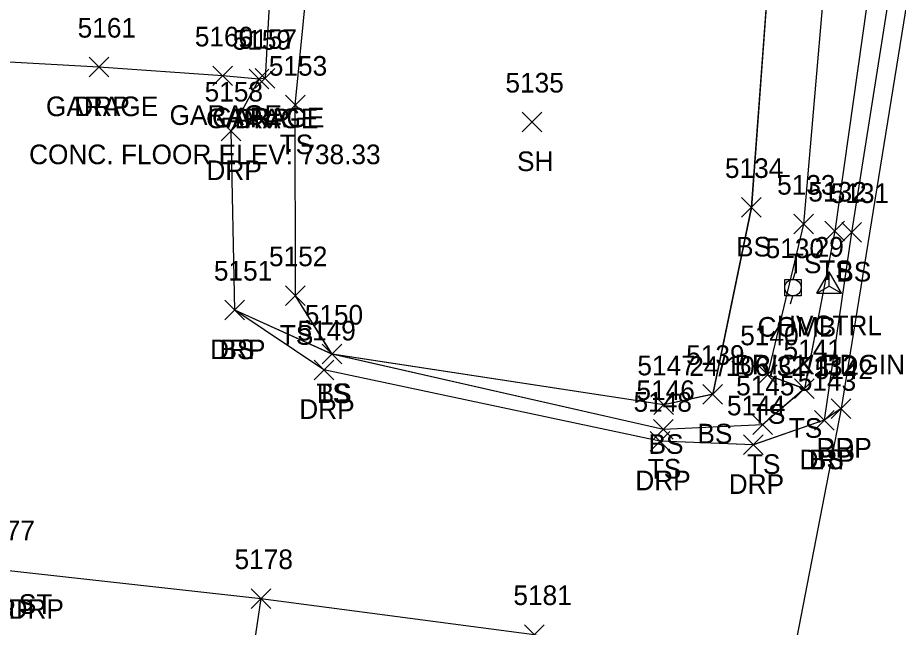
# Model space of a CAD drawing. Extents: x 1554668 to 1563881, y 831386 to 834374.
# Drawn here: x 1562236.5 to 1562326.2, y 833094.5 to 833156.6 of the extents above; entities that cross this region are included whole.
import ezdxf

# ---------------------------------------------------------------- set-up
doc = ezdxf.new("R2010")
doc.units = 0
for name, color, linetype in [('C_A', 7, 'Continuous'), ('C_C', 7, 'Continuous'), ('C_I', 7, 'Continuous'), ('CPSM', 7, 'Continuous'), ('L_A', 7, 'Continuous'), ('L_C', 7, 'Continuous'), ('L_I', 7, 'Continuous'), ('L_TIC', 7, 'Continuous'), ('LBC', 7, 'Continuous'), ('LELB', 7, 'Continuous'), ('P_A', 7, 'Continuous'), ('P_I', 7, 'Continuous'), ('P_TIC', 7, 'Continuous'), ('PET', 7, 'Continuous'), ('R_A', 7, 'Continuous'), ('R_I', 7, 'Continuous'), ('R_TIC', 7, 'Continuous'), ('RDP', 7, 'Continuous'), ('U_A', 7, 'Continuous'), ('U_C', 7, 'Continuous'), ('U_I', 7, 'Continuous'), ('UP', 7, 'Continuous')]:
    doc.layers.add(name, color=color, linetype=linetype)

msp = doc.modelspace()

# ---------------------------------------------------------------- linework, layer by layer
at = {"layer": 'CPSM'}
for p, q in [((1562317.938, 833128.505), (1562319.188, 833130.67)), ((1562320.438, 833128.505), (1562319.188, 833130.67)), ((1562319.189, 833129.226), (1562319.188, 833130.67)), ((1562317.938, 833128.505), (1562319.189, 833129.226)), ((1562319.189, 833129.226), (1562319.189, 833129.226)), ((1562319.189, 833129.226), (1562320.438, 833128.505)), ((1562317.938, 833128.505), (1562320.438, 833128.505))]:
    msp.add_line(p, q, dxfattribs=at)
at = {"layer": 'L_TIC'}
for points in [[(1562243.794, 833150.538), (1562245.794, 833152.538)], [(1562245.794, 833150.538), (1562243.794, 833152.538)], [(1562256.386, 833149.645), (1562258.386, 833151.645)], [(1562258.386, 833149.645), (1562256.386, 833151.645)], [(1562260.718, 833149.397), (1562262.718, 833151.397)], [(1562262.718, 833149.397), (1562260.718, 833151.397)], [(1562260.11, 833149.308), (1562262.11, 833151.308)], [(1562262.11, 833149.308), (1562260.11, 833151.308)], [(1562263.792, 833146.661), (1562265.792, 833148.661)], [(1562265.792, 833146.661), (1562263.792, 833148.661)], [(1562287.903, 833144.942), (1562289.903, 833146.942)], [(1562289.903, 833144.942), (1562287.903, 833146.942)], [(1562310.268, 833136.243), (1562312.268, 833138.243)], [(1562312.268, 833136.243), (1562310.268, 833138.243)], [(1562315.585, 833134.542), (1562317.585, 833136.542)], [(1562317.585, 833134.542), (1562315.585, 833136.542)], [(1562318.765, 833133.836), (1562320.765, 833135.836)], [(1562320.765, 833133.836), (1562318.765, 833135.836)], [(1562320.478, 833133.692), (1562322.478, 833135.692)], [(1562322.478, 833133.692), (1562320.478, 833135.692)], [(1562263.812, 833127.249), (1562265.812, 833129.249)], [(1562265.812, 833127.249), (1562263.812, 833129.249)], [(1562257.629, 833125.785), (1562259.629, 833127.785)], [(1562259.629, 833125.785), (1562257.629, 833127.785)], [(1562267.538, 833121.304), (1562269.538, 833123.304)], [(1562269.538, 833121.304), (1562267.538, 833123.304)], [(1562267.538, 833121.304), (1562269.538, 833123.304)], [(1562269.538, 833121.304), (1562267.538, 833123.304)], [(1562311.914, 833119.201), (1562313.914, 833121.201)], [(1562313.914, 833119.201), (1562311.914, 833121.201)], [(1562306.327, 833117.204), (1562308.327, 833119.204)], [(1562308.327, 833117.204), (1562306.327, 833119.204)], [(1562315.669, 833117.776), (1562317.669, 833119.776)], [(1562317.669, 833117.776), (1562315.669, 833119.776)], [(1562315.669, 833117.776), (1562317.669, 833119.776)], [(1562317.669, 833117.776), (1562315.669, 833119.776)], [(1562301.347, 833116.139), (1562303.347, 833118.139)], [(1562303.347, 833116.139), (1562301.347, 833118.139)], [(1562317.691, 833114.568), (1562319.691, 833116.568)], [(1562319.691, 833114.568), (1562317.691, 833116.568)], [(1562301.302, 833113.623), (1562303.302, 833115.623)], [(1562303.302, 833113.623), (1562301.302, 833115.623)], [(1562311.407, 833114.095), (1562313.407, 833116.095)], [(1562313.407, 833114.095), (1562311.407, 833116.095)], [(1562260.303, 833096.403), (1562262.303, 833098.403)], [(1562262.303, 833096.403), (1562260.303, 833098.403)], [(1562288.147, 833092.74), (1562290.147, 833094.74)], [(1562290.147, 833092.74), (1562288.147, 833094.74)]]:
    msp.add_lwpolyline(points, dxfattribs=at)
at = {"layer": 'LBC'}
for points in [[(1562262.931, 833170.878), (1562262.586, 833165.962), (1562261.718, 833150.397), (1562261.11, 833150.308), (1562257.386, 833150.645), (1562244.794, 833151.538)], [(1562262.932, 833170.877), (1562262.587, 833165.962), (1562261.715, 833150.398), (1562261.107, 833150.309), (1562257.385, 833150.646), (1562244.796, 833151.537)], [(1562262.932, 833170.877), (1562262.587, 833165.962), (1562261.715, 833150.398), (1562261.107, 833150.309), (1562257.385, 833150.646), (1562244.796, 833151.537)], [(1562262.932, 833170.877), (1562262.587, 833165.962), (1562261.715, 833150.398), (1562261.107, 833150.309), (1562257.385, 833150.646), (1562244.796, 833151.537)]]:
    msp.add_lwpolyline(points, dxfattribs=at)
at = {"layer": 'LELB'}
for points in [[(1562338.843, 833245.285), (1562331.585, 833200.408), (1562327.056, 833169.944), (1562321.479, 833134.695), (1562318.691, 833115.567)], [(1562338.843, 833245.285), (1562331.585, 833200.408), (1562327.056, 833169.944), (1562321.479, 833134.695), (1562318.691, 833115.567)], [(1562338.843, 833245.285), (1562331.585, 833200.408), (1562327.056, 833169.944), (1562321.479, 833134.695), (1562318.691, 833115.567)], [(1562338.839, 833245.281), (1562331.582, 833200.404), (1562327.057, 833169.945), (1562321.478, 833134.692), (1562318.691, 833115.568)], [(1562329.591, 833240.872), (1562334.98, 833240.556), (1562329.264, 833200.749), (1562324.879, 833170.891), (1562319.764, 833134.834), (1562316.67, 833118.78), (1562312.405, 833115.093), (1562302.3, 833114.621), (1562268.54, 833122.304), (1562264.812, 833128.249), (1562264.788, 833147.663), (1562266.491, 833164.814)], [(1562329.591, 833240.872), (1562334.98, 833240.556), (1562329.264, 833200.749), (1562324.879, 833170.891), (1562319.764, 833134.834), (1562316.67, 833118.78), (1562312.405, 833115.093), (1562302.3, 833114.621), (1562268.54, 833122.304), (1562264.812, 833128.249), (1562264.788, 833147.663), (1562266.491, 833164.814)], [(1562329.591, 833240.872), (1562334.98, 833240.556), (1562329.264, 833200.749), (1562324.879, 833170.891), (1562319.764, 833134.834), (1562316.67, 833118.78), (1562312.405, 833115.093), (1562302.3, 833114.621), (1562268.54, 833122.304), (1562264.812, 833128.249), (1562264.788, 833147.663), (1562266.491, 833164.814)], [(1562329.59, 833240.869), (1562334.983, 833240.556), (1562329.262, 833200.745), (1562324.88, 833170.892), (1562319.765, 833134.836), (1562316.669, 833118.776), (1562312.407, 833115.095), (1562302.302, 833114.623), (1562268.538, 833122.304), (1562264.812, 833128.249), (1562264.792, 833147.661), (1562266.492, 833164.814)], [(1562315.088, 833185.364), (1562313.977, 833173.912), (1562311.265, 833137.246), (1562307.325, 833118.202), (1562302.343, 833117.136), (1562268.54, 833122.304), (1562258.625, 833126.785)], [(1562315.088, 833185.364), (1562313.977, 833173.912), (1562311.265, 833137.246), (1562307.325, 833118.202), (1562302.343, 833117.136), (1562268.54, 833122.304), (1562258.625, 833126.785)], [(1562315.088, 833185.364), (1562313.977, 833173.912), (1562311.265, 833137.246), (1562307.325, 833118.202), (1562302.343, 833117.136), (1562268.54, 833122.304), (1562258.625, 833126.785)], [(1562315.09, 833185.366), (1562313.976, 833173.91), (1562311.268, 833137.243), (1562307.327, 833118.204), (1562302.347, 833117.139), (1562268.538, 833122.304), (1562258.629, 833126.785)], [(1562322.834, 833185.259), (1562319.728, 833172.159), (1562316.585, 833135.54), (1562312.914, 833120.201), (1562316.67, 833118.78)], [(1562322.834, 833185.259), (1562319.728, 833172.159), (1562316.585, 833135.54), (1562312.914, 833120.201), (1562316.67, 833118.78)], [(1562322.834, 833185.259), (1562319.728, 833172.159), (1562316.585, 833135.54), (1562312.914, 833120.201), (1562316.67, 833118.78)], [(1562322.833, 833185.257), (1562319.726, 833172.155), (1562316.585, 833135.542), (1562312.914, 833120.201), (1562316.669, 833118.776)], [(1562261.303, 833097.403), (1562257.186, 833069.762), (1562258.273, 833047.778), (1562223.288, 833055.384), (1562202.175, 833058.073)], [(1562261.303, 833097.403), (1562257.186, 833069.762), (1562258.269, 833047.78), (1562223.289, 833055.383), (1562202.178, 833058.072)], [(1562261.303, 833097.403), (1562257.186, 833069.762), (1562258.269, 833047.78), (1562223.289, 833055.383), (1562202.178, 833058.072)], [(1562261.303, 833097.403), (1562257.186, 833069.762), (1562258.269, 833047.78), (1562223.289, 833055.383), (1562202.178, 833058.072)]]:
    msp.add_lwpolyline(points, dxfattribs=at)
at = {"layer": 'P_TIC'}
for points in [[(1562319.408, 833115.756), (1562321.408, 833117.756)], [(1562321.408, 833115.756), (1562319.408, 833117.756)]]:
    msp.add_lwpolyline(points, dxfattribs=at)
at = {"layer": 'PET'}
for points in [[(1562367.889, 833393.463), (1562360.289, 833352.078), (1562357.044, 833334.113), (1562353.489, 833316.29), (1562348.902, 833287.511), (1562344.023, 833257.511), (1562341.091, 833241.702), (1562334.137, 833199.472), (1562328.958, 833169.512), (1562320.408, 833116.756), (1562314.37, 833085.591), (1562306.506, 833039.997), (1562299.854, 833031.159), (1562289.417, 833022.933), (1562277.976, 833019.507), (1562267.789, 833020.015), (1562232.643, 833027.546), (1562191.643, 833036.001), (1562188.418, 833036.858), (1562166.311, 833041.016), (1562141.251, 833047.118), (1562119.213, 833051.023)], [(1562367.889, 833393.469), (1562360.289, 833352.08), (1562357.041, 833334.115), (1562353.488, 833316.294), (1562348.902, 833287.512), (1562344.019, 833257.512), (1562341.096, 833241.706), (1562334.136, 833199.471), (1562328.957, 833169.511), (1562320.408, 833116.753), (1562314.37, 833085.59), (1562306.506, 833039.996), (1562299.858, 833031.156), (1562289.417, 833022.933), (1562277.98, 833019.505), (1562267.788, 833020.016), (1562232.638, 833027.547), (1562191.647, 833036), (1562188.42, 833036.857), (1562166.314, 833041.013), (1562141.253, 833047.118), (1562119.219, 833051.02)], [(1562367.889, 833393.469), (1562360.289, 833352.08), (1562357.041, 833334.115), (1562353.488, 833316.294), (1562348.902, 833287.512), (1562344.019, 833257.512), (1562341.096, 833241.706), (1562334.136, 833199.471), (1562328.957, 833169.511), (1562320.408, 833116.753), (1562314.37, 833085.59), (1562306.506, 833039.996), (1562299.858, 833031.156), (1562289.417, 833022.933), (1562277.98, 833019.505), (1562267.788, 833020.016), (1562232.638, 833027.547), (1562191.647, 833036), (1562188.42, 833036.857), (1562166.314, 833041.013), (1562141.253, 833047.118), (1562119.219, 833051.02)], [(1562367.889, 833393.469), (1562360.289, 833352.08), (1562357.041, 833334.115), (1562353.488, 833316.294), (1562348.902, 833287.512), (1562344.019, 833257.512), (1562341.096, 833241.706), (1562334.136, 833199.471), (1562328.957, 833169.511), (1562320.408, 833116.753), (1562314.37, 833085.59), (1562306.506, 833039.996), (1562299.858, 833031.156), (1562289.417, 833022.933), (1562277.98, 833019.505), (1562267.788, 833020.016), (1562232.638, 833027.547), (1562191.647, 833036), (1562188.42, 833036.857), (1562166.314, 833041.013), (1562141.253, 833047.118), (1562119.219, 833051.02)]]:
    msp.add_lwpolyline(points, dxfattribs=at)
at = {"layer": 'R_TIC'}
for points in [[(1562243.794, 833150.538), (1562245.794, 833152.538)], [(1562245.794, 833150.538), (1562243.794, 833152.538)], [(1562260.11, 833149.308), (1562262.11, 833151.308)], [(1562262.11, 833149.308), (1562260.11, 833151.308)], [(1562257.251, 833144.029), (1562259.251, 833146.029)], [(1562259.251, 833144.029), (1562257.251, 833146.029)], [(1562257.629, 833125.785), (1562259.629, 833127.785)], [(1562259.629, 833125.785), (1562257.629, 833127.785)], [(1562266.714, 833119.693), (1562268.714, 833121.693)], [(1562268.714, 833119.693), (1562266.714, 833121.693)], [(1562319.408, 833115.756), (1562321.408, 833117.756)], [(1562321.408, 833115.756), (1562319.408, 833117.756)], [(1562317.691, 833114.568), (1562319.691, 833116.568)], [(1562319.691, 833114.568), (1562317.691, 833116.568)], [(1562300.955, 833112.429), (1562302.955, 833114.429)], [(1562302.955, 833112.429), (1562300.955, 833114.429)], [(1562310.471, 833112.061), (1562312.471, 833114.061)], [(1562312.471, 833112.061), (1562310.471, 833114.061)], [(1562260.303, 833096.403), (1562262.303, 833098.403)], [(1562262.303, 833096.403), (1562260.303, 833098.403)], [(1562288.147, 833092.74), (1562290.147, 833094.74)], [(1562290.147, 833092.74), (1562288.147, 833094.74)]]:
    msp.add_lwpolyline(points, dxfattribs=at)
at = {"layer": 'RDP'}
for points in [[(1562244.796, 833151.537), (1562231.374, 833152.269), (1562225.87, 833113.661)], [(1562244.796, 833151.537), (1562231.374, 833152.269), (1562225.87, 833113.661)], [(1562244.796, 833151.537), (1562231.374, 833152.269), (1562225.87, 833113.661)], [(1562244.794, 833151.538), (1562231.374, 833152.269), (1562225.874, 833113.661)], [(1562320.408, 833116.753), (1562318.691, 833115.567), (1562311.469, 833113.057), (1562301.957, 833113.431), (1562267.714, 833120.693), (1562258.625, 833126.785), (1562258.248, 833145.03), (1562261.107, 833150.309)], [(1562320.408, 833116.753), (1562318.691, 833115.567), (1562311.469, 833113.057), (1562301.957, 833113.431), (1562267.714, 833120.693), (1562258.625, 833126.785), (1562258.248, 833145.03), (1562261.107, 833150.309)], [(1562320.408, 833116.753), (1562318.691, 833115.567), (1562311.469, 833113.057), (1562301.957, 833113.431), (1562267.714, 833120.693), (1562258.625, 833126.785), (1562258.248, 833145.03), (1562261.107, 833150.309)], [(1562320.408, 833116.756), (1562318.691, 833115.568), (1562311.471, 833113.061), (1562301.955, 833113.429), (1562267.714, 833120.693), (1562258.629, 833126.785), (1562258.251, 833145.029), (1562261.11, 833150.308)], [(1562224.125, 833102.011), (1562232.541, 833100.84), (1562235.01, 833100.335), (1562261.303, 833097.403), (1562289.147, 833093.74), (1562310.459, 833088.819), (1562314.37, 833085.591)], [(1562224.129, 833102.012), (1562232.538, 833100.839), (1562235.007, 833100.334), (1562261.303, 833097.403), (1562289.144, 833093.737), (1562310.46, 833088.822), (1562314.37, 833085.59)], [(1562224.129, 833102.012), (1562232.538, 833100.839), (1562235.007, 833100.334), (1562261.303, 833097.403), (1562289.144, 833093.737), (1562310.46, 833088.822), (1562314.37, 833085.59)], [(1562224.129, 833102.012), (1562232.538, 833100.839), (1562235.007, 833100.334), (1562261.303, 833097.403), (1562289.144, 833093.737), (1562310.46, 833088.822), (1562314.37, 833085.59)]]:
    msp.add_lwpolyline(points, dxfattribs=at)
at = {"layer": 'UP'}
for p, q in [((1562315.754, 833130.744), (1562315.504, 833129.911)), ((1562314.67, 833128.244), (1562314.67, 833129.911)), ((1562314.67, 833129.911), (1562316.337, 833129.911)), ((1562316.337, 833129.911), (1562316.337, 833128.244)), ((1562315.504, 833129.077), (1562315.504, 833129.077)), ((1562316.337, 833128.244), (1562314.67, 833128.244)), ((1562315.254, 833127.411), (1562315.504, 833128.244))]:
    msp.add_line(p, q, dxfattribs=at)
msp.add_circle((1562315.504, 833129.077), 0.833, dxfattribs=at)

# ---------------------------------------------------------------- texts
at = {"layer": 'C_A'}
msp.add_text('HVCTRL', height=2, dxfattribs=at).set_placement((1562313.882, 833124.226))
at = {"layer": 'C_C'}
msp.add_text('BRICK EDGING', height=2, dxfattribs=at).set_placement((1562309.543, 833120.226))
at = {"layer": 'C_I'}
msp.add_text('29', height=2, dxfattribs=at).set_placement((1562317.716, 833132.226))
at = {"layer": 'L_A'}
for s, p in [('GARAGE', (1562239.392, 833146.538)), ('GARAGE', (1562251.985, 833145.645)), ('GARAGE', (1562255.708, 833145.308)), ('GARAGE', (1562256.316, 833145.397)), ('TS', (1562263.202, 833142.661)), ('SH', (1562287.391, 833140.942)), ('BS', (1562309.709, 833132.243)), ('TS', (1562314.994, 833130.542)), ('TS', (1562318.174, 833129.836)), ('BS', (1562319.919, 833129.692)), ('TS', (1562263.221, 833123.249)), ('BS', (1562257.069, 833121.785)), ('TS', (1562266.948, 833117.304)), ('BS', (1562266.979, 833117.304)), ('TS', (1562311.324, 833115.201)), ('TS', (1562315.079, 833113.776)), ('TS', (1562315.079, 833113.776)), ('BS', (1562305.768, 833113.204)), ('BS', (1562300.788, 833112.139)), ('TS', (1562310.816, 833110.095)), ('BS', (1562317.132, 833110.568)), ('TS', (1562300.711, 833109.623))]:
    msp.add_text(s, height=2, dxfattribs=at).set_placement(p)
at = {"layer": 'L_C'}
msp.add_text('CONC. FLOOR ELEV: 738.33', height=2, dxfattribs=at).set_placement((1562237.67, 833141.645))
at = {"layer": 'L_I'}
for s, p in [('5161', (1562242.621, 833154.538)), ('5160', (1562254.56, 833153.645)), ('5159', (1562258.409, 833153.308)), ('5157', (1562259.025, 833153.397)), ('5153', (1562262.099, 833150.661)), ('5135', (1562286.21, 833148.942)), ('5134', (1562308.576, 833140.243)), ('5133', (1562313.892, 833138.542)), ('5132', (1562317.072, 833137.836)), ('5131', (1562319.352, 833137.692)), ('5152', (1562262.119, 833131.249)), ('5151', (1562256.503, 833129.785)), ('5150', (1562265.759, 833125.304)), ('5150', (1562265.759, 833125.304)), ('5140', (1562310.135, 833123.201)), ('5141', (1562314.543, 833121.776)), ('5141', (1562314.543, 833121.776)), ('5139', (1562304.627, 833121.204)), ('5147', (1562299.654, 833120.139)), ('5145', (1562309.714, 833118.095)), ('5143', (1562315.998, 833118.568)), ('5146', (1562299.554, 833117.623)), ('5178', (1562258.61, 833100.403)), ('5181', (1562287.021, 833096.74))]:
    msp.add_text(s, height=2, dxfattribs=at).set_placement(p)
at = {"layer": 'P_A'}
msp.add_text('RDP', height=2, dxfattribs=at).set_placement((1562317.896, 833111.756))
at = {"layer": 'P_I'}
msp.add_text('5142', height=2, dxfattribs=at).set_placement((1562317.715, 833119.756))
at = {"layer": 'R_A'}
for s, p in [('DRP', (1562242.282, 833146.538)), ('DRP', (1562258.598, 833145.308)), ('DRP', (1562255.739, 833140.029)), ('DRP', (1562256.117, 833121.785)), ('DRP', (1562265.202, 833115.693)), ('DRP', (1562317.896, 833111.756)), ('DRP', (1562316.179, 833110.568)), ('DRP', (1562299.443, 833108.429)), ('DRP', (1562308.959, 833108.061)), ('DRP SWC ST', (1562223.257, 833095.84)), ('SWC DRP', (1562228.592, 833095.335)), ('DRP', (1562232.498, 833095.335))]:
    msp.add_text(s, height=2, dxfattribs=at).set_placement(p)
at = {"layer": 'R_I'}
for s, p in [('5161', (1562242.621, 833154.538)), ('5159', (1562258.409, 833153.308)), ('5158', (1562255.558, 833148.029)), ('5151', (1562256.503, 833129.785)), ('5149', (1562265.013, 833123.693)), ('5142', (1562317.715, 833119.756)), ('5143', (1562315.998, 833118.568)), ('5148', (1562299.262, 833116.429)), ('5144', (1562308.778, 833116.061)), ('5177', (1562232.317, 833103.335)), ('5177', (1562232.317, 833103.335)), ('5178', (1562258.61, 833100.403)), ('5181', (1562287.021, 833096.74))]:
    msp.add_text(s, height=2, dxfattribs=at).set_placement(p)
at = {"layer": 'U_A'}
msp.add_text('COMB', height=2, dxfattribs=at).set_placement((1562311.889, 833124.077))
at = {"layer": 'U_C'}
msp.add_text('24/106/32/132', height=2, dxfattribs=at).set_placement((1562304.937, 833120.077))
at = {"layer": 'U_I'}
msp.add_text('5130', height=2, dxfattribs=at).set_placement((1562312.724, 833132.077))

doc.saveas('drawing.dxf')
